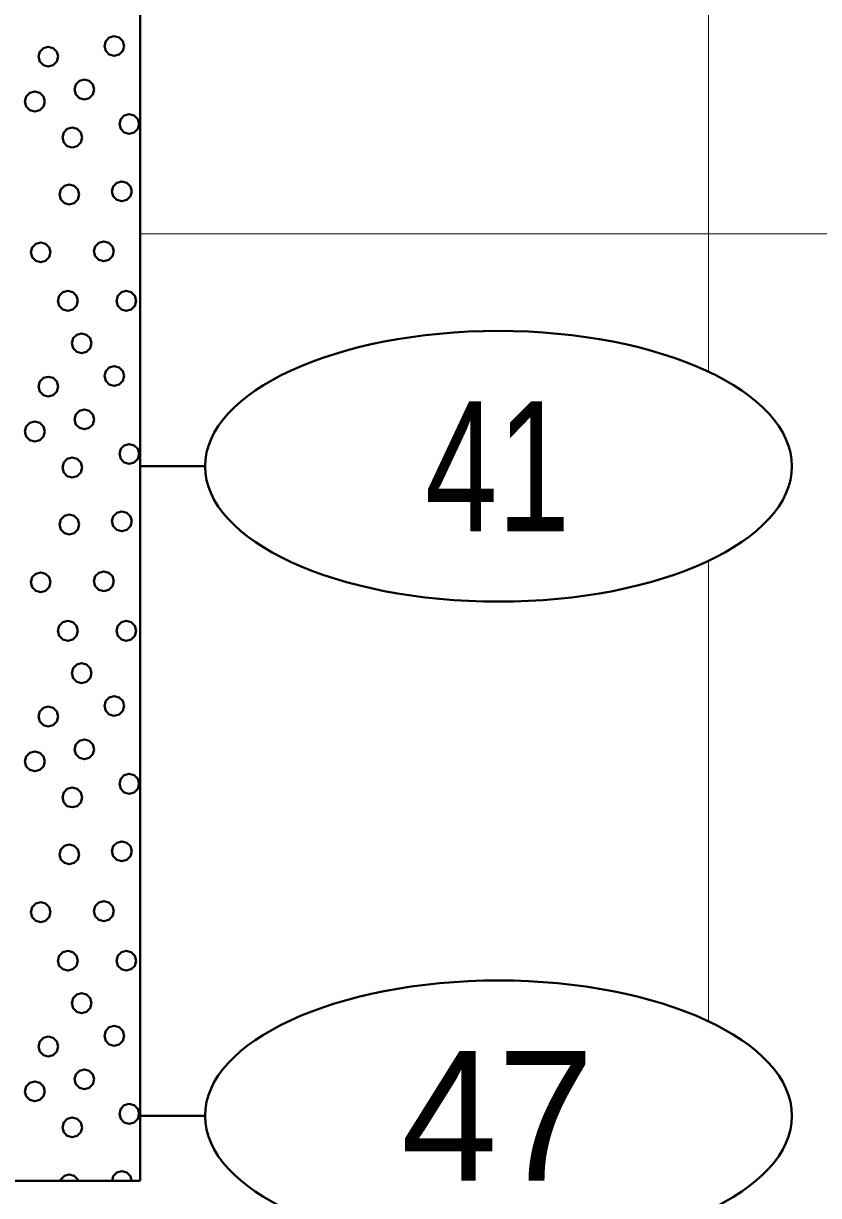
# Model space of a CAD drawing. Extents: x -76 to 974, y -1080 to -735.
# Drawn here: x 608.78 to 614.89, y -989.49 to -980.47 of the extents above; entities that cross this region are included whole.
import ezdxf
from ezdxf.enums import TextEntityAlignment as Align

# ---------------------------------------------------------------- set-up
doc = ezdxf.new("R2010")
doc.units = 0
doc.header["$LTSCALE"] = 0.36
doc.layers.add('27', color=7, linetype='Continuous', lineweight=40)
doc.layers.add('7', color=7, linetype='Continuous', lineweight=13)

msp = doc.modelspace()

# ---------------------------------------------------------------- linework, layer by layer
at = {"layer": '27'}
for p, q in [((609.6738, -989.3789), (609.6738, -980.1789)), ((610.1738, -983.8789), (609.6738, -983.8789)), ((610.1738, -988.8789), (609.6738, -988.8789)), ((607.1738, -989.3789), (609.6738, -989.3789))]:
    msp.add_line(p, q, dxfattribs=at)
for points in [[(609.5512, -980.6437), (609.5409, -980.6056), (609.5131, -980.5777), (609.475, -980.5675), (609.4369, -980.5777), (609.409, -980.6056), (609.3988, -980.6437), (609.409, -980.6818), (609.4369, -980.7097), (609.475, -980.7199), (609.5131, -980.7097), (609.5409, -980.6818)], [(609.0439, -980.7251), (609.0337, -980.687), (609.0058, -980.6591), (608.9677, -980.6489), (608.9296, -980.6591), (608.9017, -980.687), (608.8915, -980.7251), (608.9017, -980.7632), (608.9296, -980.791), (608.9677, -980.8013), (609.0058, -980.791), (609.0337, -980.7632)], [(609.3211, -980.978), (609.3108, -980.9399), (609.283, -980.912), (609.2449, -980.9018), (609.2068, -980.912), (609.1789, -980.9399), (609.1687, -980.978), (609.1789, -981.0161), (609.2068, -981.044), (609.2449, -981.0542), (609.283, -981.044), (609.3108, -981.0161)], [(608.9397, -981.0708), (608.9295, -981.0327), (608.9016, -981.0049), (608.8635, -980.9946), (608.8254, -981.0049), (608.7975, -981.0327), (608.7873, -981.0708), (608.7975, -981.1089), (608.8254, -981.1368), (608.8635, -981.147), (608.9016, -981.1368), (608.9295, -981.1089)], [(609.6668, -981.2437), (609.6566, -981.2056), (609.6287, -981.1777), (609.5906, -981.1675), (609.5525, -981.1777), (609.5246, -981.2056), (609.5144, -981.2437), (609.5246, -981.2818), (609.5525, -981.3097), (609.5906, -981.3199), (609.6287, -981.3097), (609.6566, -981.2818)], [(609.2282, -981.348), (609.218, -981.3099), (609.1901, -981.282), (609.152, -981.2718), (609.1139, -981.282), (609.0861, -981.3099), (609.0758, -981.348), (609.0861, -981.3861), (609.1139, -981.414), (609.152, -981.4242), (609.1901, -981.414), (609.218, -981.3861)], [(609.2054, -981.7866), (609.1952, -981.7485), (609.1673, -981.7206), (609.1292, -981.7104), (609.0911, -981.7206), (609.0632, -981.7485), (609.053, -981.7866), (609.0632, -981.8247), (609.0911, -981.8526), (609.1292, -981.8628), (609.1673, -981.8526), (609.1952, -981.8247)], [(609.6096, -981.7624), (609.5994, -981.7243), (609.5715, -981.6964), (609.5334, -981.6862), (609.4953, -981.6964), (609.4674, -981.7243), (609.4572, -981.7624), (609.4674, -981.8005), (609.4953, -981.8284), (609.5334, -981.8386), (609.5715, -981.8284), (609.5994, -981.8005)], [(608.9854, -982.2315), (608.9752, -982.1934), (608.9473, -982.1655), (608.9092, -982.1553), (608.8711, -982.1655), (608.8432, -982.1934), (608.833, -982.2315), (608.8432, -982.2696), (608.8711, -982.2975), (608.9092, -982.3077), (608.9473, -982.2975), (608.9752, -982.2696)], [(609.4711, -982.2239), (609.4609, -982.1858), (609.433, -982.1579), (609.3949, -982.1477), (609.3568, -982.1579), (609.3289, -982.1858), (609.3187, -982.2239), (609.3289, -982.262), (609.3568, -982.2899), (609.3949, -982.3001), (609.433, -982.2899), (609.4609, -982.262)], [(609.1939, -982.6053), (609.1837, -982.5672), (609.1558, -982.5393), (609.1177, -982.5291), (609.0796, -982.5393), (609.0517, -982.5672), (609.0415, -982.6053), (609.0517, -982.6434), (609.0796, -982.6713), (609.1177, -982.6815), (609.1558, -982.6713), (609.1837, -982.6434)], [(609.644, -982.6053), (609.6337, -982.5672), (609.6059, -982.5393), (609.5678, -982.5291), (609.5297, -982.5393), (609.5018, -982.5672), (609.4916, -982.6053), (609.5018, -982.6434), (609.5297, -982.6713), (609.5678, -982.6815), (609.6059, -982.6713), (609.6337, -982.6434)], [(609.3003, -982.9316), (609.2901, -982.8935), (609.2622, -982.8656), (609.2241, -982.8554), (609.186, -982.8656), (609.1581, -982.8935), (609.1479, -982.9316), (609.1581, -982.9697), (609.186, -982.9976), (609.2241, -983.0078), (609.2622, -982.9976), (609.2901, -982.9697)], [(609.5512, -983.1837), (609.5409, -983.1456), (609.5131, -983.1177), (609.475, -983.1075), (609.4369, -983.1177), (609.409, -983.1456), (609.3988, -983.1837), (609.409, -983.2218), (609.4369, -983.2497), (609.475, -983.2599), (609.5131, -983.2497), (609.5409, -983.2218)], [(609.0439, -983.2651), (609.0337, -983.227), (609.0058, -983.1991), (608.9677, -983.1889), (608.9296, -983.1991), (608.9017, -983.227), (608.8915, -983.2651), (608.9017, -983.3032), (608.9296, -983.331), (608.9677, -983.3413), (609.0058, -983.331), (609.0337, -983.3032)], [(609.3211, -983.518), (609.3108, -983.4799), (609.283, -983.452), (609.2449, -983.4418), (609.2068, -983.452), (609.1789, -983.4799), (609.1687, -983.518), (609.1789, -983.5561), (609.2068, -983.584), (609.2449, -983.5942), (609.283, -983.584), (609.3108, -983.5561)], [(608.9397, -983.6108), (608.9295, -983.5727), (608.9016, -983.5449), (608.8635, -983.5346), (608.8254, -983.5449), (608.7975, -983.5727), (608.7873, -983.6108), (608.7975, -983.6489), (608.8254, -983.6768), (608.8635, -983.687), (608.9016, -983.6768), (608.9295, -983.6489)], [(609.6668, -983.7837), (609.6566, -983.7456), (609.6287, -983.7177), (609.5906, -983.7075), (609.5525, -983.7177), (609.5246, -983.7456), (609.5144, -983.7837), (609.5246, -983.8218), (609.5525, -983.8497), (609.5906, -983.8599), (609.6287, -983.8497), (609.6566, -983.8218)], [(609.2282, -983.888), (609.218, -983.8499), (609.1901, -983.822), (609.152, -983.8118), (609.1139, -983.822), (609.0861, -983.8499), (609.0758, -983.888), (609.0861, -983.9261), (609.1139, -983.954), (609.152, -983.9642), (609.1901, -983.954), (609.218, -983.9261)], [(609.6096, -984.3024), (609.5994, -984.2643), (609.5715, -984.2364), (609.5334, -984.2262), (609.4953, -984.2364), (609.4674, -984.2643), (609.4572, -984.3024), (609.4674, -984.3405), (609.4953, -984.3684), (609.5334, -984.3786), (609.5715, -984.3684), (609.5994, -984.3405)], [(609.2054, -984.3266), (609.1952, -984.2885), (609.1673, -984.2606), (609.1292, -984.2504), (609.0911, -984.2606), (609.0632, -984.2885), (609.053, -984.3266), (609.0632, -984.3647), (609.0911, -984.3926), (609.1292, -984.4028), (609.1673, -984.3926), (609.1952, -984.3647)], [(608.9854, -984.7715), (608.9752, -984.7334), (608.9473, -984.7055), (608.9092, -984.6953), (608.8711, -984.7055), (608.8432, -984.7334), (608.833, -984.7715), (608.8432, -984.8096), (608.8711, -984.8375), (608.9092, -984.8477), (608.9473, -984.8375), (608.9752, -984.8096)], [(609.4711, -984.7639), (609.4609, -984.7258), (609.433, -984.6979), (609.3949, -984.6877), (609.3568, -984.6979), (609.3289, -984.7258), (609.3187, -984.7639), (609.3289, -984.802), (609.3568, -984.8299), (609.3949, -984.8401), (609.433, -984.8299), (609.4609, -984.802)], [(609.1939, -985.1453), (609.1837, -985.1072), (609.1558, -985.0793), (609.1177, -985.0691), (609.0796, -985.0793), (609.0517, -985.1072), (609.0415, -985.1453), (609.0517, -985.1834), (609.0796, -985.2113), (609.1177, -985.2215), (609.1558, -985.2113), (609.1837, -985.1834)], [(609.644, -985.1453), (609.6337, -985.1072), (609.6059, -985.0793), (609.5678, -985.0691), (609.5297, -985.0793), (609.5018, -985.1072), (609.4916, -985.1453), (609.5018, -985.1834), (609.5297, -985.2113), (609.5678, -985.2215), (609.6059, -985.2113), (609.6337, -985.1834)], [(609.3003, -985.4716), (609.2901, -985.4335), (609.2622, -985.4056), (609.2241, -985.3954), (609.186, -985.4056), (609.1581, -985.4335), (609.1479, -985.4716), (609.1581, -985.5097), (609.186, -985.5376), (609.2241, -985.5478), (609.2622, -985.5376), (609.2901, -985.5097)], [(609.5512, -985.7237), (609.5409, -985.6856), (609.5131, -985.6577), (609.475, -985.6475), (609.4369, -985.6577), (609.409, -985.6856), (609.3988, -985.7237), (609.409, -985.7618), (609.4369, -985.7897), (609.475, -985.7999), (609.5131, -985.7897), (609.5409, -985.7618)], [(609.0439, -985.8051), (609.0337, -985.767), (609.0058, -985.7391), (608.9677, -985.7289), (608.9296, -985.7391), (608.9017, -985.767), (608.8915, -985.8051), (608.9017, -985.8432), (608.9296, -985.871), (608.9677, -985.8813), (609.0058, -985.871), (609.0337, -985.8432)], [(609.3211, -986.058), (609.3108, -986.0199), (609.283, -985.992), (609.2449, -985.9818), (609.2068, -985.992), (609.1789, -986.0199), (609.1687, -986.058), (609.1789, -986.0961), (609.2068, -986.124), (609.2449, -986.1342), (609.283, -986.124), (609.3108, -986.0961)], [(608.9397, -986.1508), (608.9295, -986.1127), (608.9016, -986.0849), (608.8635, -986.0746), (608.8254, -986.0849), (608.7975, -986.1127), (608.7873, -986.1508), (608.7975, -986.1889), (608.8254, -986.2168), (608.8635, -986.227), (608.9016, -986.2168), (608.9295, -986.1889)], [(609.6668, -986.3237), (609.6566, -986.2856), (609.6287, -986.2577), (609.5906, -986.2475), (609.5525, -986.2577), (609.5246, -986.2856), (609.5144, -986.3237), (609.5246, -986.3618), (609.5525, -986.3897), (609.5906, -986.3999), (609.6287, -986.3897), (609.6566, -986.3618)], [(609.2282, -986.428), (609.218, -986.3899), (609.1901, -986.362), (609.152, -986.3518), (609.1139, -986.362), (609.0861, -986.3899), (609.0758, -986.428), (609.0861, -986.4661), (609.1139, -986.494), (609.152, -986.5042), (609.1901, -986.494), (609.218, -986.4661)], [(609.6096, -986.8424), (609.5994, -986.8043), (609.5715, -986.7764), (609.5334, -986.7662), (609.4953, -986.7764), (609.4674, -986.8043), (609.4572, -986.8424), (609.4674, -986.8805), (609.4953, -986.9084), (609.5334, -986.9186), (609.5715, -986.9084), (609.5994, -986.8805)], [(609.2054, -986.8666), (609.1952, -986.8285), (609.1673, -986.8006), (609.1292, -986.7904), (609.0911, -986.8006), (609.0632, -986.8285), (609.053, -986.8666), (609.0632, -986.9047), (609.0911, -986.9326), (609.1292, -986.9428), (609.1673, -986.9326), (609.1952, -986.9047)], [(608.9854, -987.3115), (608.9752, -987.2734), (608.9473, -987.2455), (608.9092, -987.2353), (608.8711, -987.2455), (608.8432, -987.2734), (608.833, -987.3115), (608.8432, -987.3496), (608.8711, -987.3775), (608.9092, -987.3877), (608.9473, -987.3775), (608.9752, -987.3496)], [(609.4711, -987.3039), (609.4609, -987.2658), (609.433, -987.2379), (609.3949, -987.2277), (609.3568, -987.2379), (609.3289, -987.2658), (609.3187, -987.3039), (609.3289, -987.342), (609.3568, -987.3699), (609.3949, -987.3801), (609.433, -987.3699), (609.4609, -987.342)], [(609.1939, -987.6853), (609.1837, -987.6472), (609.1558, -987.6193), (609.1177, -987.6091), (609.0796, -987.6193), (609.0517, -987.6472), (609.0415, -987.6853), (609.0517, -987.7234), (609.0796, -987.7513), (609.1177, -987.7615), (609.1558, -987.7513), (609.1837, -987.7234)], [(609.644, -987.6853), (609.6337, -987.6472), (609.6059, -987.6193), (609.5678, -987.6091), (609.5297, -987.6193), (609.5018, -987.6472), (609.4916, -987.6853), (609.5018, -987.7234), (609.5297, -987.7513), (609.5678, -987.7615), (609.6059, -987.7513), (609.6337, -987.7234)], [(609.3003, -988.0116), (609.2901, -987.9735), (609.2622, -987.9456), (609.2241, -987.9354), (609.186, -987.9456), (609.1581, -987.9735), (609.1479, -988.0116), (609.1581, -988.0497), (609.186, -988.0776), (609.2241, -988.0878), (609.2622, -988.0776), (609.2901, -988.0497)], [(609.5512, -988.2637), (609.5409, -988.2256), (609.5131, -988.1977), (609.475, -988.1875), (609.4369, -988.1977), (609.409, -988.2256), (609.3988, -988.2637), (609.409, -988.3018), (609.4369, -988.3297), (609.475, -988.3399), (609.5131, -988.3297), (609.5409, -988.3018)], [(609.0439, -988.3451), (609.0337, -988.307), (609.0058, -988.2791), (608.9677, -988.2689), (608.9296, -988.2791), (608.9017, -988.307), (608.8915, -988.3451), (608.9017, -988.3832), (608.9296, -988.411), (608.9677, -988.4213), (609.0058, -988.411), (609.0337, -988.3832)], [(609.3211, -988.598), (609.3108, -988.5599), (609.283, -988.532), (609.2449, -988.5218), (609.2068, -988.532), (609.1789, -988.5599), (609.1687, -988.598), (609.1789, -988.6361), (609.2068, -988.664), (609.2449, -988.6742), (609.283, -988.664), (609.3108, -988.6361)], [(608.9397, -988.6908), (608.9295, -988.6527), (608.9016, -988.6249), (608.8635, -988.6146), (608.8254, -988.6249), (608.7975, -988.6527), (608.7873, -988.6908), (608.7975, -988.7289), (608.8254, -988.7568), (608.8635, -988.767), (608.9016, -988.7568), (608.9295, -988.7289)], [(609.6668, -988.8637), (609.6566, -988.8256), (609.6287, -988.7977), (609.5906, -988.7875), (609.5525, -988.7977), (609.5246, -988.8256), (609.5144, -988.8637), (609.5246, -988.9018), (609.5525, -988.9297), (609.5906, -988.9399), (609.6287, -988.9297), (609.6566, -988.9018)], [(609.2282, -988.968), (609.218, -988.9299), (609.1901, -988.902), (609.152, -988.8918), (609.1139, -988.902), (609.0861, -988.9299), (609.0758, -988.968), (609.0861, -989.0061), (609.1139, -989.034), (609.152, -989.0442), (609.1901, -989.034), (609.218, -989.0061)], [(609.1952, -989.3685), (609.1673, -989.3406), (609.1292, -989.3304), (609.0911, -989.3406), (609.0632, -989.3685), (609.0604, -989.3789), (609.198, -989.3789)], [(609.5994, -989.3443), (609.5715, -989.3164), (609.5334, -989.3062), (609.4953, -989.3164), (609.4674, -989.3443), (609.4582, -989.3789), (609.6087, -989.3789)]]:
    msp.add_lwpolyline(points, close=True, dxfattribs=at)
for centre in [(612.4312, -983.8789), (612.4312, -988.8789)]:
    msp.add_ellipse(centre, major_axis=(2.2574, 0), ratio=0.461538, dxfattribs=at)
at = {"layer": '7'}
for p, q in [((614.0463, -983.151), (614.0463, -979.6068)), ((609.6738, -982.09), (664.7963, -982.09)), ((614.0463, -988.151), (614.0463, -984.6068))]:
    msp.add_line(p, q, dxfattribs=at)

# ---------------------------------------------------------------- texts
at = {"layer": '27', "width": 0.75}
msp.add_text('41', height=1, dxfattribs=at).set_placement((612.4239, -984.3789), align=Align.CENTER)
at = {"layer": '27'}
msp.add_text('47', height=1, dxfattribs=at).set_placement((612.4238, -989.3789), align=Align.CENTER)

doc.saveas('drawing.dxf')
